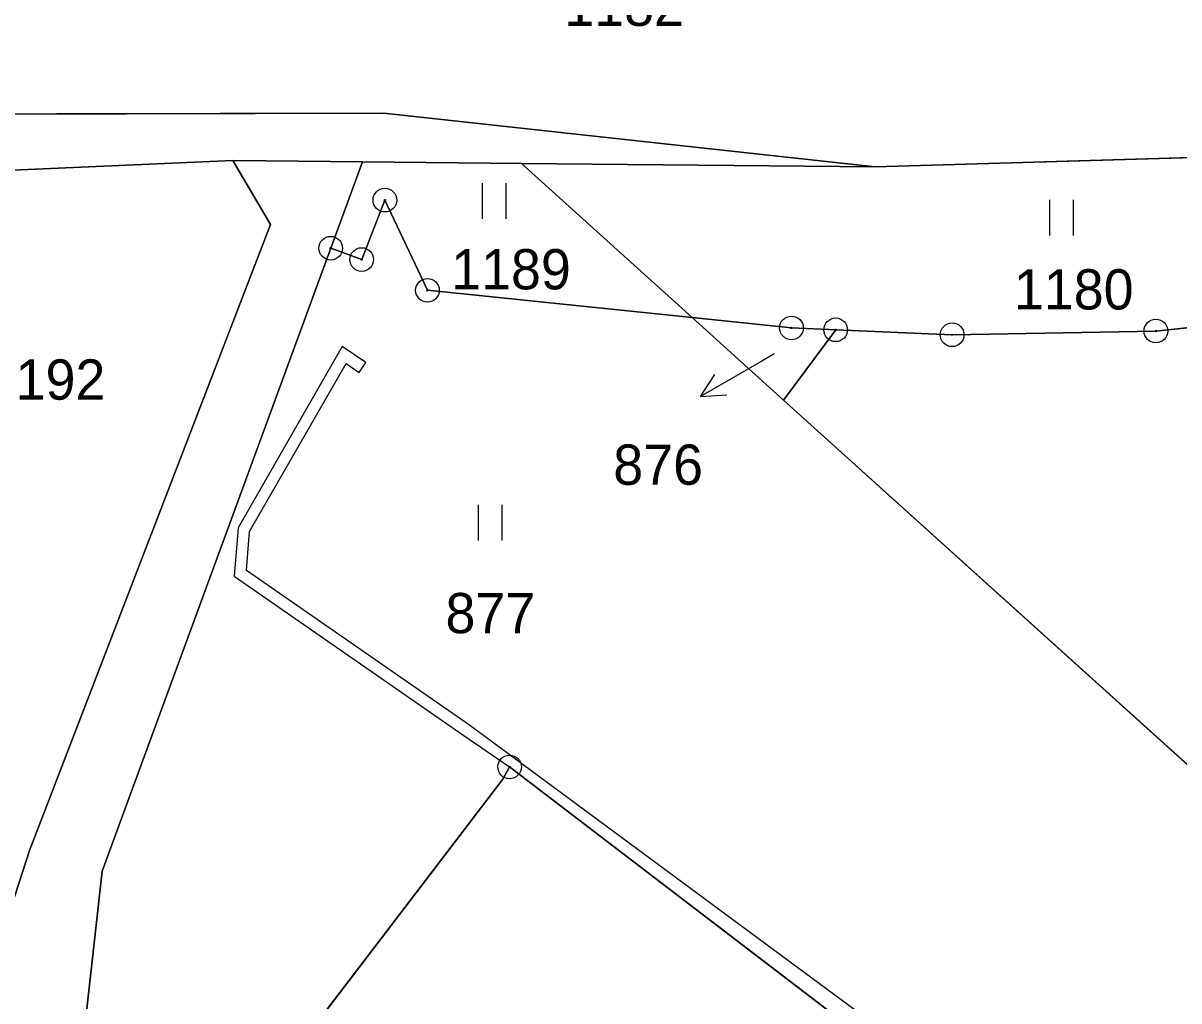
# Model space of a CAD drawing. Extents: x -689422 to -685210, y -987725 to -982160.
# Drawn here: x -687366.11 to -687317.27, y -985238.71 to -985197.4 of the extents above; entities that cross this region are included whole.
import ezdxf

# ---------------------------------------------------------------- set-up
doc = ezdxf.new("R2010")
doc.units = 0
for name, color, linetype in [('KN_Hranice_parcel', 7, 'Continuous'), ('KN_Parcelni cisla', 7, 'Continuous'), ('KN_Parcelni cisla_sipky', 7, 'Continuous'), ('KN_Polygon parcely', 7, 'Continuous'), ('KN_POZEMKY_OSTATNI PLOCHA', 7, 'Continuous'), ('KN_POZEMKY_TTP', 7, 'Continuous'), ('KN_POZEMKY_ZAHRADA', 7, 'Continuous'), ('KN_VYUZITI_16_ostatni plocha_silnice', 7, 'Continuous'), ('KN_VYUZITI_17_ostatni plocha_ostatni komunikace', 7, 'Continuous'), ('KN_VYUZITI_23_ostatni plocha_manipulacni plocha', 7, 'Continuous'), ('KN_VYUZITI_26_ostatni plocha_jina plocha', 7, 'Continuous'), ('KN_Věcná břemena k části', 7, 'Continuous'), ('KN_Značky bodu BP', 7, 'Continuous'), ('KN_Značky kultur', 7, 'Continuous')]:
    doc.layers.add(name, color=color, linetype=linetype)

msp = doc.modelspace()

# ---------------------------------------------------------------- linework, layer by layer
at = {"layer": 'KN_Hranice_parcel'}
for p, q in [((-687330.1, -985203.48), (-687306.18, -985202.77)), ((-687357.24, -985203.21), (-687390.91, -985204.68)), ((-687353.11, -985206.91), (-687351.77, -985203.26)), ((-687345.05, -985203.33), (-687351.77, -985203.26)), ((-687330.1, -985203.48), (-687345.05, -985203.33)), ((-687345.05, -985203.33), (-687337.84, -985209.84)), ((-687337.84, -985209.84), (-687333.98, -985213.33)), ((-687331.77, -985210.36), (-687333.98, -985213.33)), ((-687333.98, -985213.33), (-687310.22, -985234.77))]:
    msp.add_line(p, q, dxfattribs=at)
for points in [[(-687406.87, -985205.21), (-687405.97, -985203.5), (-687399.25, -985201.31), (-687350.86, -985201.21), (-687330.1, -985203.48)], [(-687357.24, -985203.21), (-687355.65, -985205.91), (-687365.84, -985232.36), (-687367.05, -985236.11)], [(-687351.77, -985203.26), (-687355.85, -985203.22), (-687357.24, -985203.21)], [(-687337.84, -985209.84), (-687349.02, -985208.69), (-687350.82, -985204.88), (-687351.8, -985207.39), (-687353.11, -985206.91)], [(-687296.38, -985205.3), (-687301.95, -985207.34), (-687309.76, -985209.52), (-687318.24, -985210.41), (-687326.85, -985210.57), (-687331.77, -985210.36)], [(-687363.92, -985253.01), (-687363.75, -985242.09), (-687362.77, -985233.24), (-687353.11, -985206.91)], [(-687331.77, -985210.36), (-687333.64, -985210.28), (-687337.84, -985209.84)], [(-687363.92, -985253.01), (-687362.77, -985251.51), (-687345.83, -985229.34), (-687345.55, -985228.83), (-687331.09, -985239.88)]]:
    msp.add_lwpolyline(points, dxfattribs=at)
at = {"layer": 'KN_Parcelni cisla_sipky'}
for p, q in [((-687334.89, -985211.68), (-687337.489, -985213.18)), ((-687334.37, -985211.38), (-687334.89, -985211.68)), ((-687337.489, -985213.18), (-687336.872, -985212.246)), ((-687337.489, -985213.18), (-687336.371, -985213.113))]:
    msp.add_line(p, q, dxfattribs=at)
at = {"layer": 'KN_Polygon parcely'}
for points in [[(-687406.87, -985205.21), (-687403.84, -985205.09), (-687390.91, -985204.68), (-687357.24, -985203.21), (-687355.85, -985203.22), (-687351.77, -985203.26), (-687345.05, -985203.33), (-687330.1, -985203.48), (-687350.86, -985201.21), (-687399.25, -985201.31), (-687405.97, -985203.5)], [(-687345.05, -985203.33), (-687337.84, -985209.84), (-687333.64, -985210.28), (-687331.77, -985210.36), (-687326.85, -985210.57), (-687318.24, -985210.41), (-687309.76, -985209.52), (-687301.95, -985207.34), (-687296.38, -985205.3), (-687294.97, -985204.78), (-687287.91, -985202.2), (-687306.18, -985202.77), (-687330.1, -985203.48)], [(-687370.76, -985238.05), (-687367.05, -985236.11), (-687365.84, -985232.36), (-687355.65, -985205.91), (-687357.24, -985203.21), (-687390.91, -985204.68), (-687388.46, -985208.15), (-687383.81, -985205.1), (-687382.16, -985207.61), (-687379.23, -985205.76), (-687375.68, -985211.19), (-687372.57, -985215.98), (-687368.95, -985221.46), (-687377.12, -985226.83)], [(-687365.15, -985277.98), (-687363.94, -985254.48), (-687363.92, -985253.01), (-687363.75, -985242.09), (-687362.77, -985233.24), (-687353.11, -985206.91), (-687351.77, -985203.26), (-687355.85, -985203.22), (-687357.24, -985203.21), (-687355.65, -985205.91), (-687365.84, -985232.36), (-687367.05, -985236.11), (-687370.76, -985238.05), (-687370.94, -985243.31), (-687367.53, -985260.82), (-687374.78, -985263.09)], [(-687351.77, -985203.26), (-687353.11, -985206.91), (-687351.8, -985207.39), (-687350.82, -985204.88), (-687349.02, -985208.69), (-687337.84, -985209.84), (-687345.05, -985203.33)], [(-687296.38, -985205.3), (-687301.95, -985207.34), (-687309.76, -985209.52), (-687318.24, -985210.41), (-687326.85, -985210.57), (-687331.77, -985210.36), (-687333.98, -985213.33), (-687310.22, -985234.77)], [(-687331.77, -985210.36), (-687333.64, -985210.28), (-687337.84, -985209.84), (-687333.98, -985213.33)], [(-687361.95, -985252.67), (-687354.54, -985256.07), (-687348.57, -985259.83), (-687331.3, -985240.21), (-687331.09, -985239.88), (-687345.55, -985228.83), (-687345.83, -985229.34), (-687362.77, -985251.51), (-687363.92, -985253.01), (-687363.94, -985254.48)]]:
    msp.add_lwpolyline(points, close=True, dxfattribs=at)
for points in [[(-687399.25, -985201.31), (-687350.86, -985201.21), (-687330.1, -985203.48), (-687306.18, -985202.77)], [(-687310.22, -985234.77), (-687333.98, -985213.33), (-687337.84, -985209.84), (-687349.02, -985208.69), (-687350.82, -985204.88), (-687351.8, -985207.39), (-687353.11, -985206.91), (-687362.77, -985233.24), (-687363.75, -985242.09), (-687363.92, -985253.01), (-687362.77, -985251.51), (-687345.83, -985229.34), (-687345.55, -985228.83), (-687331.09, -985239.88), (-687310.89, -985254.58)]]:
    msp.add_lwpolyline(points, dxfattribs=at)
at = {"layer": 'KN_POZEMKY_OSTATNI PLOCHA'}
for p, q in [((-687399.25, -985201.31), (-687350.86, -985201.21)), ((-687350.86, -985201.21), (-687399.25, -985201.31)), ((-687350.86, -985201.21), (-687330.1, -985203.48)), ((-687330.1, -985203.48), (-687350.86, -985201.21)), ((-687306.18, -985202.77), (-687330.1, -985203.48)), ((-687357.24, -985203.21), (-687390.91, -985204.68)), ((-687390.91, -985204.68), (-687357.24, -985203.21)), ((-687355.65, -985205.91), (-687357.24, -985203.21)), ((-687357.24, -985203.21), (-687355.85, -985203.22)), ((-687355.85, -985203.22), (-687357.24, -985203.21)), ((-687357.24, -985203.21), (-687355.65, -985205.91)), ((-687355.85, -985203.22), (-687351.77, -985203.26)), ((-687351.77, -985203.26), (-687355.85, -985203.22)), ((-687351.77, -985203.26), (-687353.11, -985206.91)), ((-687345.05, -985203.33), (-687351.77, -985203.26)), ((-687330.1, -985203.48), (-687345.05, -985203.33)), ((-687365.84, -985232.36), (-687355.65, -985205.91)), ((-687355.65, -985205.91), (-687365.84, -985232.36)), ((-687353.11, -985206.91), (-687362.77, -985233.24)), ((-687367.05, -985236.11), (-687365.84, -985232.36)), ((-687365.84, -985232.36), (-687367.05, -985236.11)), ((-687362.77, -985233.24), (-687363.75, -985242.09))]:
    msp.add_line(p, q, dxfattribs=at)
at = {"layer": 'KN_POZEMKY_TTP'}
for p, q in [((-687330.1, -985203.48), (-687306.18, -985202.77)), ((-687353.11, -985206.91), (-687351.77, -985203.26)), ((-687351.77, -985203.26), (-687345.05, -985203.33)), ((-687337.84, -985209.84), (-687345.05, -985203.33)), ((-687345.05, -985203.33), (-687330.1, -985203.48)), ((-687345.05, -985203.33), (-687337.84, -985209.84)), ((-687351.8, -985207.39), (-687350.82, -985204.88)), ((-687350.82, -985204.88), (-687351.8, -985207.39)), ((-687350.82, -985204.88), (-687349.02, -985208.69)), ((-687349.02, -985208.69), (-687350.82, -985204.88)), ((-687362.77, -985233.24), (-687353.11, -985206.91)), ((-687353.11, -985206.91), (-687351.8, -985207.39)), ((-687351.8, -985207.39), (-687353.11, -985206.91)), ((-687349.02, -985208.69), (-687337.84, -985209.84)), ((-687337.84, -985209.84), (-687349.02, -985208.69)), ((-687309.76, -985209.52), (-687318.24, -985210.41)), ((-687318.24, -985210.41), (-687309.76, -985209.52)), ((-687333.64, -985210.28), (-687337.84, -985209.84)), ((-687337.84, -985209.84), (-687333.98, -985213.33)), ((-687333.98, -985213.33), (-687337.84, -985209.84)), ((-687337.84, -985209.84), (-687333.64, -985210.28)), ((-687331.77, -985210.36), (-687333.98, -985213.33)), ((-687333.98, -985213.33), (-687331.77, -985210.36)), ((-687331.77, -985210.36), (-687333.64, -985210.28)), ((-687333.64, -985210.28), (-687331.77, -985210.36)), ((-687326.85, -985210.57), (-687331.77, -985210.36)), ((-687331.77, -985210.36), (-687326.85, -985210.57)), ((-687318.24, -985210.41), (-687326.85, -985210.57)), ((-687326.85, -985210.57), (-687318.24, -985210.41)), ((-687333.98, -985213.33), (-687310.22, -985234.77)), ((-687310.22, -985234.77), (-687333.98, -985213.33)), ((-687345.55, -985228.83), (-687345.83, -985229.34)), ((-687331.09, -985239.88), (-687345.55, -985228.83)), ((-687345.83, -985229.34), (-687362.77, -985251.51)), ((-687363.75, -985242.09), (-687362.77, -985233.24))]:
    msp.add_line(p, q, dxfattribs=at)
at = {"layer": 'KN_POZEMKY_ZAHRADA'}
for p, q in [((-687345.83, -985229.34), (-687345.55, -985228.83)), ((-687345.55, -985228.83), (-687331.09, -985239.88)), ((-687362.77, -985251.51), (-687345.83, -985229.34))]:
    msp.add_line(p, q, dxfattribs=at)
at = {"layer": 'KN_VYUZITI_16_ostatni plocha_silnice'}
for p, q in [((-687350.86, -985201.21), (-687399.25, -985201.31)), ((-687330.1, -985203.48), (-687350.86, -985201.21)), ((-687306.18, -985202.77), (-687330.1, -985203.48))]:
    msp.add_line(p, q, dxfattribs=at)
at = {"layer": 'KN_VYUZITI_17_ostatni plocha_ostatni komunikace'}
for p, q in [((-687355.65, -985205.91), (-687357.24, -985203.21)), ((-687357.24, -985203.21), (-687355.85, -985203.22)), ((-687355.85, -985203.22), (-687351.77, -985203.26)), ((-687351.77, -985203.26), (-687353.11, -985206.91)), ((-687365.84, -985232.36), (-687355.65, -985205.91)), ((-687353.11, -985206.91), (-687362.77, -985233.24)), ((-687367.05, -985236.11), (-687365.84, -985232.36)), ((-687362.77, -985233.24), (-687363.75, -985242.09))]:
    msp.add_line(p, q, dxfattribs=at)
at = {"layer": 'KN_VYUZITI_23_ostatni plocha_manipulacni plocha'}
for p, q in [((-687390.91, -985204.68), (-687357.24, -985203.21)), ((-687357.24, -985203.21), (-687355.65, -985205.91)), ((-687355.65, -985205.91), (-687365.84, -985232.36)), ((-687365.84, -985232.36), (-687367.05, -985236.11))]:
    msp.add_line(p, q, dxfattribs=at)
at = {"layer": 'KN_VYUZITI_26_ostatni plocha_jina plocha'}
for p, q in [((-687399.25, -985201.31), (-687350.86, -985201.21)), ((-687350.86, -985201.21), (-687330.1, -985203.48)), ((-687357.24, -985203.21), (-687390.91, -985204.68)), ((-687355.85, -985203.22), (-687357.24, -985203.21)), ((-687351.77, -985203.26), (-687355.85, -985203.22)), ((-687345.05, -985203.33), (-687351.77, -985203.26)), ((-687330.1, -985203.48), (-687345.05, -985203.33))]:
    msp.add_line(p, q, dxfattribs=at)
at = {"layer": 'KN_Věcná břemena k části'}
msp.add_lwpolyline([(-687316.1, -985250.08), (-687347.25, -985227.07), (-687356.67, -985220.53), (-687356.54, -985218.88), (-687352.46, -985211.78), (-687351.91, -985212.16), (-687351.63, -985211.74), (-687352.62, -985211.06), (-687357.02, -985218.72), (-687357.19, -985220.77), (-687347.53, -985227.47), (-687345.55, -985228.83), (-687331.09, -985239.88), (-687316.34, -985250.52)], dxfattribs=at)
at = {"layer": 'KN_Značky bodu BP'}
for centre, radius in [((-687350.82, -985204.88), 0.5), ((-687350.82, -985204.88), 0.0303), ((-687353.11, -985206.91), 0.5), ((-687353.11, -985206.91), 0.0303), ((-687351.8, -985207.39), 0.5), ((-687351.8, -985207.39), 0.0303), ((-687349.02, -985208.69), 0.5), ((-687349.02, -985208.69), 0.0303), ((-687333.64, -985210.28), 0.5), ((-687333.64, -985210.28), 0.0303), ((-687331.77, -985210.36), 0.5), ((-687326.85, -985210.57), 0.5), ((-687318.24, -985210.41), 0.5), ((-687331.77, -985210.36), 0.0303), ((-687326.85, -985210.57), 0.0303), ((-687318.24, -985210.41), 0.0303), ((-687345.55, -985228.83), 0.5), ((-687345.55, -985228.83), 0.0303)]:
    msp.add_circle(centre, radius, dxfattribs=at)
at = {"layer": 'KN_Značky kultur'}
for p, q in [((-687346.691, -985205.67), (-687346.691, -985204.17)), ((-687345.69, -985205.67), (-687345.69, -985204.17)), ((-687322.721, -985206.37), (-687322.721, -985204.87)), ((-687321.72, -985206.37), (-687321.72, -985204.87)), ((-687346.871, -985219.26), (-687346.871, -985217.76)), ((-687345.87, -985219.26), (-687345.87, -985217.76))]:
    msp.add_line(p, q, dxfattribs=at)

# ---------------------------------------------------------------- texts
at = {"layer": 'KN_Parcelni cisla'}
for s, p in [('1182', (-687343.24, -985197.518)), ('1189', (-687348.02, -985208.65)), ('1180', (-687324.24, -985209.5)), ('1192', (-687367.69, -985213.31)), ('876', (-687341.17, -985216.908)), ('877', (-687348.26, -985223.18))]:
    msp.add_text(s, height=1.7, dxfattribs=at).set_placement(p)

doc.saveas('drawing.dxf')
